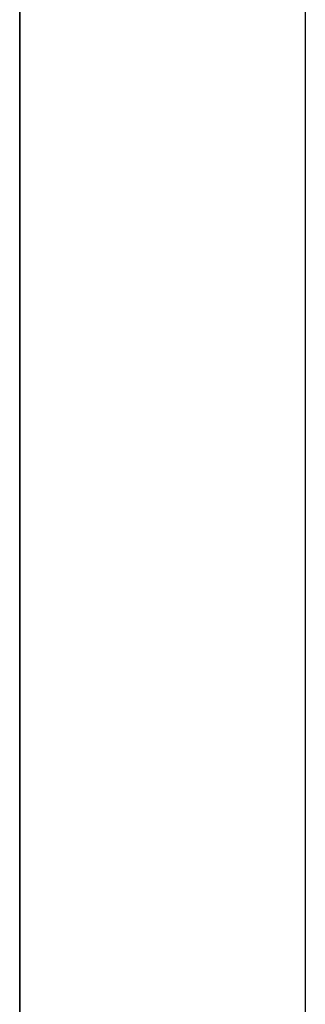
# Model space of a CAD drawing. Header units: millimetres. Extents: x 0 to 322, y -110 to 60.
# Tile 837 of 1056: x 289.7 to 289.75, y -92.8775 to -92.705. Entities that reach past the tile are written whole.
import ezdxf

# ---------------------------------------------------------------- set-up
doc = ezdxf.new("R2010")
doc.units = ezdxf.units.MM
doc.layers.add('Layer 01', color=18, linetype='Continuous', true_color=0x000000)

msp = doc.modelspace()

# ---------------------------------------------------------------- linework, layer by layer
at = {"layer": 'Layer 01'}
for p, q in [((289.75, -89.25, 24.06), (289.75, -102.6, 24.06)), ((289.75, -89.25, 12.94), (289.75, -102.6, 12.94)), ((289.7, -89.9, 5.78772), (289.7, -108.3491, 5.78772))]:
    msp.add_line(p, q, dxfattribs=at)
for points in [[(289.7, -107.4, 6.47659), (289.7, -98.65, 6.47659), (289.7, -89.9, 6.47659)], [(289.7, -89.9, 5.09886), (289.7, -99.15, 5.09886), (289.7, -108.4, 5.09886)]]:
    msp.add_open_spline(points, degree=2, dxfattribs=at)

doc.saveas('drawing.dxf')
